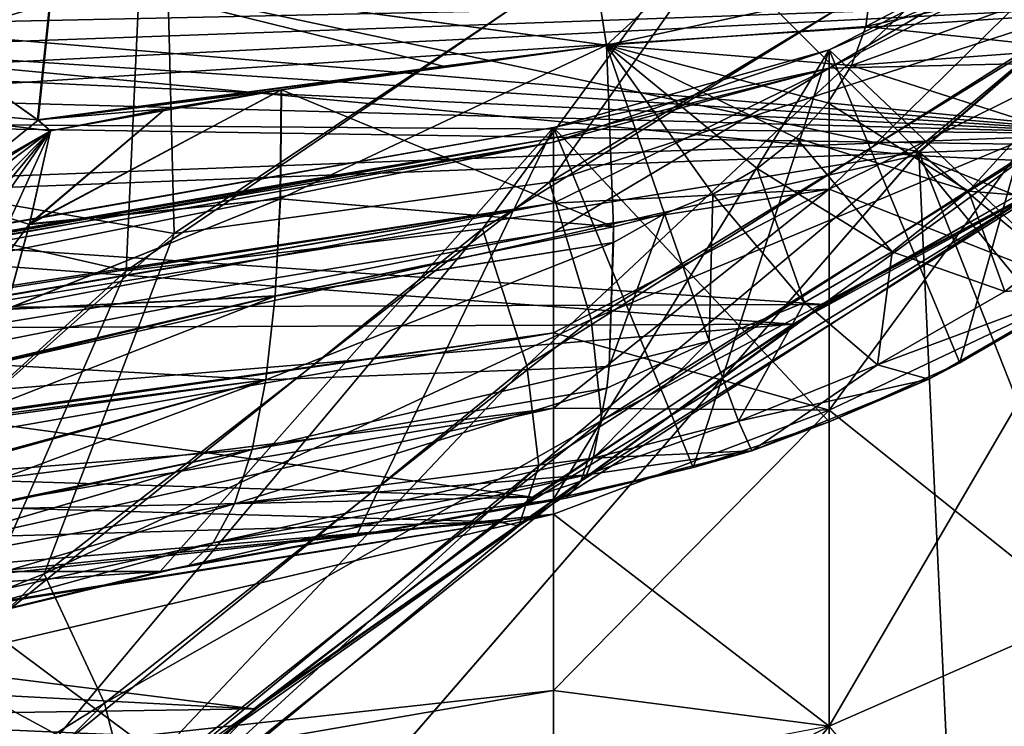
# Model space of a CAD drawing. Header units: metres. Extents: x -31 to 116, y -84 to 84.
# Tile 573 of 656: x -11.59 to -9.54, y 8.53 to 10. Entities that reach past the tile are written whole.
import ezdxf

# ---------------------------------------------------------------- set-up
doc = ezdxf.new("R2010")
doc.units = ezdxf.units.M
doc.layers.add('solid_80010000GA_11_1', color=7, linetype='CONTINUOUS')

msp = doc.modelspace()

# ---------------------------------------------------------------- linework, layer by layer
at = {"layer": 'solid_80010000GA_11_1'}
for points in [[(-12.094783, 11.319077, 83.612206), (-11.902722, 9.928496, 84), (-11.185884, 10.729664, 84)], [(-11.603946, 11.172612, -67.168304), (-13.172302, 9.889639, -67.471626), (-11.308137, 11.03597, -66.800842)], [(-11.603946, 11.172612, 67.168304), (-11.298508, 11.041841, 66.798058), (-13.168663, 9.891892, 67.47007)], [(-11.308137, 11.03597, -66.800842), (-13.172302, 9.889639, -67.471626), (-11.270591, 9.558199, -65.77787)], [(-13.168663, 9.891892, 67.47007), (-11.298508, 11.041841, 66.798058), (-11.370182, 9.480536, 65.804108)], [(-11.298508, 11.041841, 66.798058), (-10.013624, 10.404974, 65.440781), (-11.370182, 9.480536, 65.804108)], [(-11.308137, 11.03597, -66.800842), (-11.270591, 9.558199, -65.77787), (-9.935018, 10.450408, -65.419281)], [(-8.235565, 11.010739, -84), (-9.716948, 9.728467, -84), (-10.95722, 10.96309, -84)], [(-8.409207, 8.644584, -82.309998), (-9.716948, 9.728467, -84), (-8.235565, 11.010739, -84)], [(-11.902722, 9.928496, 84), (-9.724416, 9.721001, 84), (-8.240538, 11.007049, 84)], [(-11.185884, 10.729664, 84), (-11.902722, 9.928496, 84), (-8.240538, 11.007049, 84)], [(-8.240538, 11.007049, 84), (-9.724416, 9.721001, 84), (-7.294704, 9.603692, 82.309998)], [(-9.716948, 9.728467, -84), (-11.711582, 10.153236, -84), (-10.95722, 10.96309, -84)], [(-10.487123, 9.66566, -65.183983), (-9.935018, 10.450408, -65.419281), (-11.270591, 9.558199, -65.77787)], [(-10.487123, 9.66566, -65.183983), (-9.362135, 10.34361, -64.876434), (-9.935018, 10.450408, -65.419281)], [(-9.857652, 10.42151, 40.922245), (-10.368746, 9.951178, 40.637352), (-10.421741, 10.286336, 41.02504)], [(-9.857652, 10.42151, 40.922245), (-9.817543, 10.071246, 40.509079), (-10.368746, 9.951178, 40.637352)], [(-10.626905, 9.568012, 65.221489), (-11.370182, 9.480536, 65.804108), (-10.013624, 10.404974, 65.440781)], [(-9.460725, 10.291124, 64.903954), (-10.626905, 9.568012, 65.221489), (-10.013624, 10.404974, 65.440781)], [(-9.315426, 10.046071, -64.403816), (-9.362135, 10.34361, -64.876434), (-10.487123, 9.66566, -65.183983)], [(-10.534946, 9.28308, 64.731339), (-10.626905, 9.568012, 65.221489), (-9.460725, 10.291124, 64.903954)], [(-10.534946, 9.28308, 64.731339), (-9.460725, 10.291124, 64.903954), (-9.410542, 9.99425, 64.429955)], [(-10.421741, 10.286336, 41.02504), (-10.368746, 9.951178, 40.637352), (-11.52243, 10.108612, 41.233322)], [(-11.52138, 10.10791, -41.231956), (-10.368745, 9.951177, -40.637352), (-10.421741, 10.286346, -41.025055)], [(-10.368745, 9.951177, -40.637352), (-9.817521, 10.071247, -40.509068), (-10.421741, 10.286346, -41.025055)], [(-9.827699, 9.99017, -40.436176), (-9.307412, 10.262736, -40.304504), (-9.817521, 10.071247, -40.509068)], [(-9.327444, 10.103143, -40.161022), (-9.307412, 10.262736, -40.304504), (-9.827699, 9.99017, -40.436176)], [(-9.903983, 9.903132, -20.508062), (-9.371596, 10.214068, -21.983131), (-9.903906, 9.941364, -21.970234)], [(-9.903983, 9.903132, -20.508062), (-9.371816, 10.174883, -20.480843), (-9.371596, 10.214068, -21.983131)], [(-9.371847, 10.174862, 20.480844), (-9.903952, 9.941346, 21.970232), (-9.371631, 10.214046, 21.983131)], [(-9.372546, 9.438027, 38.377121), (-9.371631, 10.214046, 21.983131), (-9.903952, 9.941346, 21.970232)], [(-9.903906, 9.941364, -21.970234), (-9.371596, 10.214068, -21.983131), (-9.631641, 9.288635, -38.370052)], [(-9.371596, 10.214068, -21.983131), (-9.372601, 9.437992, -38.377117), (-9.631641, 9.288635, -38.370052)], [(-9.371847, 10.174862, 20.480844), (-9.904025, 9.903116, 20.508062), (-9.903952, 9.941346, 21.970232)], [(-9.371847, 9.915606, 19.000555), (-9.904025, 9.903116, 20.508062), (-9.371847, 10.174862, 20.480844)], [(-9.903988, 9.650799, -19.067307), (-9.371819, 9.915625, -19.000551), (-9.371816, 10.174883, -20.480843)], [(-9.903983, 9.903132, -20.508062), (-9.903988, 9.650799, -19.067307), (-9.371816, 10.174883, -20.480843)], [(-9.716948, 9.728467, -84), (-12.406255, 9.291586, -84), (-11.711582, 10.153236, -84)], [(-12.10909, 10.11258, -41.54705), (-11.78665, 9.960368, -41.182278), (-11.52138, 10.10791, -41.231956)], [(-11.52243, 10.108612, 41.233322), (-11.78723, 9.960571, 41.182785), (-12.109039, 10.113077, 41.547745)], [(-11.52243, 10.108612, 41.233322), (-11.555101, 9.795847, 40.913326), (-11.78723, 9.960571, 41.182785)], [(-11.78665, 9.960368, -41.182278), (-11.554024, 9.795059, -40.912163), (-11.52138, 10.10791, -41.231956)], [(-10.708927, 9.907118, 40.702404), (-11.555101, 9.795847, 40.913326), (-11.52243, 10.108612, 41.233322)], [(-11.554024, 9.795059, -40.912163), (-10.368745, 9.951177, -40.637352), (-11.52138, 10.10791, -41.231956)], [(-10.368746, 9.951178, 40.637352), (-10.708927, 9.907118, 40.702404), (-11.52243, 10.108612, 41.233322)], [(-9.327444, 10.103143, -40.161022), (-9.827699, 9.99017, -40.436176), (-9.857864, 9.909031, -40.369118)], [(-9.386823, 9.943426, -40.029026), (-9.327444, 10.103143, -40.161022), (-9.857864, 9.909031, -40.369118)], [(-9.827721, 9.990171, 40.436192), (-9.327461, 10.103139, 40.161037), (-9.38684, 9.943425, 40.029041)], [(-9.827721, 9.990171, 40.436192), (-9.817543, 10.071246, 40.509079), (-9.327461, 10.103139, 40.161037)], [(-8.666159, 10.064301, 62.594212), (-12.701139, 9.861291, 49.257816), (-12.804617, 9.794051, 49.400417)], [(-9.331422, 9.741958, 62.759872), (-8.666159, 10.064301, 62.594212), (-12.804617, 9.794051, 49.400417)], [(-8.666159, 10.064301, 62.594212), (-12.604795, 9.923793, 49.108459), (-12.701139, 9.861291, 49.257816)], [(-8.666159, 10.064301, 62.594212), (-12.515412, 9.981901, 48.952534), (-12.604795, 9.923793, 49.108459)], [(-8.666159, 10.064301, 62.594212), (-12.436028, 10.034787, 48.78841), (-12.515412, 9.981901, 48.952534)], [(-12.439742, 10.03218, -48.797588), (-8.636198, 10.077489, -62.586643), (-9.284029, 9.766848, -62.748207)], [(-9.827721, 9.990171, 40.436192), (-10.368746, 9.951178, 40.637352), (-9.817543, 10.071246, 40.509079)], [(-9.827699, 9.99017, -40.436176), (-9.817521, 10.071247, -40.509068), (-10.368745, 9.951177, -40.637352)], [(-9.315426, 10.046071, -64.403816), (-10.487123, 9.66566, -65.183983), (-10.400293, 9.378886, -64.695793)], [(-9.315426, 10.046071, -64.403816), (-10.400293, 9.378886, -64.695793), (-9.322887, 9.827283, -63.88813)], [(-12.519295, 9.979393, -48.959515), (-12.439742, 10.03218, -48.797588), (-9.284029, 9.766848, -62.748207)], [(-10.534946, 9.28308, 64.731339), (-9.410542, 9.99425, 64.429955), (-10.509369, 9.074189, 64.197159)], [(-9.410542, 9.99425, 64.429955), (-9.41546, 9.775991, 63.912804), (-10.509369, 9.074189, 64.197159)], [(-9.857885, 9.909033, 40.369133), (-10.368746, 9.951178, 40.637352), (-9.827721, 9.990171, 40.436192)], [(-9.857864, 9.909031, -40.369118), (-9.827699, 9.99017, -40.436176), (-10.368745, 9.951177, -40.637352)], [(-9.857885, 9.909033, 40.369133), (-9.827721, 9.990171, 40.436192), (-9.38684, 9.943425, 40.029041)], [(-12.607677, 9.921903, -49.11335), (-12.519295, 9.979393, -48.959515), (-9.284029, 9.766848, -62.748207)], [(-12.11093, 9.844205, 41.178059), (-11.78723, 9.960571, 41.182785), (-11.555101, 9.795847, 40.913326)], [(-11.751779, 9.634664, -40.833134), (-11.554024, 9.795059, -40.912163), (-11.78665, 9.960368, -41.182278)], [(-10.708923, 9.907119, -40.702404), (-10.368745, 9.951177, -40.637352), (-11.554024, 9.795059, -40.912163)], [(-11.048881, 9.63055, -40.544003), (-10.353892, 9.572424, -40.200283), (-10.368745, 9.951177, -40.637352)], [(-11.048881, 9.63055, -40.544003), (-10.368745, 9.951177, -40.637352), (-11.046879, 9.858304, -40.774067)], [(-11.046879, 9.858304, -40.774067), (-10.368745, 9.951177, -40.637352), (-10.708923, 9.907119, -40.702404)], [(-10.368746, 9.951178, 40.637352), (-11.046592, 9.858349, 40.774002), (-10.708927, 9.907118, 40.702404)], [(-10.353893, 9.572477, 40.200356), (-11.046592, 9.858349, 40.774002), (-10.368746, 9.951178, 40.637352)], [(-9.903906, 9.941364, -21.970234), (-10.187647, 9.070715, -38.359745), (-10.479055, 9.004287, -38.35659)], [(-10.479055, 9.779715, -21.962587), (-9.903906, 9.941364, -21.970234), (-10.479055, 9.004287, -38.35659)], [(-10.479039, 9.749214, -20.601278), (-9.903906, 9.941364, -21.970234), (-10.479055, 9.779715, -21.962587)], [(-9.903952, 9.941346, 21.970232), (-9.904025, 9.903116, 20.508062), (-10.479055, 9.779715, 21.962585)], [(-9.904209, 9.165816, 38.364246), (-9.903952, 9.941346, 21.970232), (-10.479055, 9.779715, 21.962585)], [(-10.479039, 9.749214, -20.601278), (-9.903983, 9.903132, -20.508062), (-9.903906, 9.941364, -21.970234)], [(-9.906947, 9.830767, 40.310337), (-10.368746, 9.951178, 40.637352), (-9.857885, 9.909033, 40.369133)], [(-9.973132, 9.758202, 40.261925), (-10.368746, 9.951178, 40.637352), (-9.906947, 9.830767, 40.310337)], [(-10.054046, 9.693962, 40.225651), (-10.368746, 9.951178, 40.637352), (-9.973132, 9.758202, 40.261925)], [(-10.146764, 9.640371, 40.20282), (-10.368746, 9.951178, 40.637352), (-10.054046, 9.693962, 40.225651)], [(-10.247932, 9.599366, 40.194263), (-10.368746, 9.951178, 40.637352), (-10.146764, 9.640371, 40.20282)], [(-10.353893, 9.572477, 40.200356), (-10.368746, 9.951178, 40.637352), (-10.247932, 9.599366, 40.194263)], [(-9.906928, 9.830763, -40.310322), (-9.857864, 9.909031, -40.369118), (-10.368745, 9.951177, -40.637352)], [(-9.973115, 9.758196, -40.261909), (-9.906928, 9.830763, -40.310322), (-10.368745, 9.951177, -40.637352)], [(-10.054031, 9.693955, -40.225632), (-9.973115, 9.758196, -40.261909), (-10.368745, 9.951177, -40.637352)], [(-10.146752, 9.640365, -40.202805), (-10.054031, 9.693955, -40.225632), (-10.368745, 9.951177, -40.637352)], [(-10.247925, 9.59936, -40.194252), (-10.146752, 9.640365, -40.202805), (-10.368745, 9.951177, -40.637352)], [(-10.353892, 9.572424, -40.200283), (-10.247925, 9.59936, -40.194252), (-10.368745, 9.951177, -40.637352)], [(-9.903906, 9.941364, -21.970234), (-9.904233, 9.165807, -38.364243), (-10.187647, 9.070715, -38.359745)], [(-9.903906, 9.941364, -21.970234), (-9.631641, 9.288635, -38.370052), (-9.904233, 9.165807, -38.364243)], [(-9.904209, 9.165816, 38.364246), (-9.631602, 9.288655, 38.370056), (-9.903952, 9.941346, 21.970232)], [(-9.631602, 9.288655, 38.370056), (-9.372546, 9.438027, 38.377121), (-9.903952, 9.941346, 21.970232)], [(-9.857885, 9.909033, 40.369133), (-9.38684, 9.943425, 40.029041), (-9.483415, 9.789363, 39.913303)], [(-9.483399, 9.789362, -39.913288), (-9.386823, 9.943426, -40.029026), (-9.857864, 9.909031, -40.369118)], [(-12.70301, 9.86012, -49.260208), (-12.607677, 9.921903, -49.11335), (-9.284029, 9.766848, -62.748207)], [(-11.902722, 9.928496, 84), (-12.5623, 9.079521, 84), (-9.724416, 9.721001, 84)], [(-10.708927, 9.907118, 40.702404), (-11.046592, 9.858349, 40.774002), (-11.555101, 9.795847, 40.913326)], [(-11.046879, 9.858304, -40.774067), (-10.708923, 9.907119, -40.702404), (-11.554024, 9.795059, -40.912163)], [(-9.904025, 9.903116, 20.508062), (-10.479026, 9.756999, 20.690125), (-10.479055, 9.779715, 21.962585)], [(-10.479039, 9.749214, -20.601278), (-10.479003, 9.561477, -19.394485), (-9.903983, 9.903132, -20.508062)], [(-9.904025, 9.903116, 20.508062), (-10.479, 9.621638, 19.689167), (-10.479026, 9.756999, 20.690125)], [(-10.479003, 9.561477, -19.394485), (-9.903988, 9.650799, -19.067307), (-9.903983, 9.903132, -20.508062)], [(-9.904025, 9.903116, 20.508062), (-9.904025, 9.650784, 19.067308), (-10.479, 9.621638, 19.689167)], [(-9.906947, 9.830767, 40.310337), (-9.857885, 9.909033, 40.369133), (-9.483415, 9.789363, 39.913303)], [(-9.483399, 9.789362, -39.913288), (-9.857864, 9.909031, -40.369118), (-9.906928, 9.830763, -40.310322)], [(-9.371847, 9.915606, 19.000555), (-9.904025, 9.650784, 19.067308), (-9.904025, 9.903116, 20.508062)], [(-9.371847, 9.442189, 17.574249), (-9.904025, 9.650784, 19.067308), (-9.371847, 9.915606, 19.000555)], [(-9.903992, 9.190023, -17.679092), (-9.371821, 9.442204, -17.574244), (-9.371819, 9.915625, -19.000551)], [(-9.903988, 9.650799, -19.067307), (-9.903992, 9.190023, -17.679092), (-9.371819, 9.915625, -19.000551)], [(-13.172302, 9.889639, -67.471626), (-12.4869, 8.476571, -66.092216), (-11.270591, 9.558199, -65.77787)], [(-13.168663, 9.891892, 67.47007), (-11.370182, 9.480536, 65.804108), (-12.593551, 8.366105, 66.119171)], [(-12.70301, 9.86012, -49.260208), (-9.284029, 9.766848, -62.748207), (-12.804597, 9.794064, -49.400394)], [(-11.57199, 9.577174, -40.709724), (-11.046879, 9.858304, -40.774067), (-11.288083, 9.81846, -40.827702)], [(-11.57199, 9.577174, -40.709724), (-11.048881, 9.63055, -40.544003), (-11.046879, 9.858304, -40.774067)], [(-11.571723, 9.578407, 40.710896), (-11.288098, 9.818459, 40.827709), (-11.046592, 9.858349, 40.774002)], [(-11.571723, 9.578407, 40.710896), (-11.046592, 9.858349, 40.774002), (-11.048867, 9.630975, 40.544495)], [(-11.046592, 9.858349, 40.774002), (-11.288098, 9.818459, 40.827709), (-11.555101, 9.795847, 40.913326)], [(-11.528025, 9.772482, -40.881172), (-11.046879, 9.858304, -40.774067), (-11.554024, 9.795059, -40.912163)], [(-11.528025, 9.772482, -40.881172), (-11.288083, 9.81846, -40.827702), (-11.046879, 9.858304, -40.774067)], [(-11.048867, 9.630975, 40.544495), (-11.046592, 9.858349, 40.774002), (-10.353893, 9.572477, 40.200356)], [(-12.11093, 9.844205, 41.178059), (-11.555101, 9.795847, 40.913326), (-11.528016, 9.772486, 40.881172)], [(-12.11093, 9.844205, 41.178059), (-11.528016, 9.772486, 40.881172), (-11.751678, 9.634762, 40.833199)], [(-11.57199, 9.577174, -40.709724), (-11.288083, 9.81846, -40.827702), (-11.528025, 9.772482, -40.881172)], [(-11.571723, 9.578407, 40.710896), (-11.528016, 9.772486, 40.881172), (-11.288098, 9.818459, 40.827709)], [(-11.288098, 9.818459, 40.827709), (-11.528016, 9.772486, 40.881172), (-11.555101, 9.795847, 40.913326)], [(-10.400293, 9.378886, -64.695793), (-10.378428, 9.168573, -64.163681), (-9.322887, 9.827283, -63.88813)], [(-9.322887, 9.827283, -63.88813), (-10.378428, 9.168573, -64.163681), (-9.384267, 9.694754, -63.347069)], [(-9.973132, 9.758202, 40.261925), (-9.906947, 9.830767, 40.310337), (-9.613693, 9.646524, 39.818008)], [(-9.613683, 9.646521, -39.817989), (-9.906928, 9.830763, -40.310322), (-9.973115, 9.758196, -40.261909)], [(-9.906947, 9.830767, 40.310337), (-9.483415, 9.789363, 39.913303), (-9.613693, 9.646524, 39.818008)], [(-9.613683, 9.646521, -39.817989), (-9.483399, 9.789362, -39.913288), (-9.906928, 9.830763, -40.310322)], [(-10.479055, 9.779715, 21.962585), (-15.738481, 8.853372, 21.91877), (-11.299213, 8.853372, 38.486343)], [(-10.479026, 9.756999, 20.690125), (-15.738481, 8.853372, 21.91877), (-10.479055, 9.779715, 21.962585)], [(-15.738481, 8.853372, -21.918772), (-10.479055, 9.779715, -21.962587), (-11.299212, 8.853372, -38.486347)], [(-15.738451, 8.858225, -21.203554), (-10.479055, 9.779715, -21.962587), (-15.738481, 8.853372, -21.918772)], [(-15.738451, 8.858225, -21.203554), (-10.479039, 9.749214, -20.601278), (-10.479055, 9.779715, -21.962587)], [(-9.331422, 9.741958, 62.759872), (-12.804617, 9.794051, 49.400417), (-13.100916, 9.598373, 49.736683)], [(-9.284029, 9.766848, -62.748207), (-13.063801, 9.623225, -49.699329), (-12.804597, 9.794064, -49.400394)], [(-11.751779, 9.634664, -40.833134), (-11.528025, 9.772482, -40.881172), (-11.554024, 9.795059, -40.912163)], [(-10.890228, 8.928956, 38.414707), (-10.479055, 9.779715, 21.962585), (-11.299213, 8.853372, 38.486343)], [(-11.299212, 8.853372, -38.486347), (-10.479055, 9.779715, -21.962587), (-10.890225, 8.928956, -38.414711)], [(-10.890228, 8.928956, 38.414707), (-10.479055, 9.004287, 38.356586), (-10.479055, 9.779715, 21.962585)], [(-10.890225, 8.928956, -38.414711), (-10.479055, 9.779715, -21.962587), (-10.479055, 9.004287, -38.35659)], [(-9.41546, 9.775991, 63.912804), (-9.475312, 9.643867, 63.370312), (-10.5511, 8.94886, 63.63818)], [(-10.509369, 9.074189, 64.197159), (-9.41546, 9.775991, 63.912804), (-10.5511, 8.94886, 63.63818)], [(-10.187637, 9.070718, 38.359745), (-10.479055, 9.779715, 21.962585), (-10.479055, 9.004287, 38.356586)], [(-10.187637, 9.070718, 38.359745), (-9.904209, 9.165816, 38.364246), (-10.479055, 9.779715, 21.962585)], [(-9.613693, 9.646524, 39.818008), (-9.483415, 9.789363, 39.913303), (-9.306431, 9.621745, 39.324341)], [(-9.306424, 9.621744, -39.324326), (-9.483399, 9.789362, -39.913288), (-9.613683, 9.646521, -39.817989)], [(-15.738485, 8.822005, 20.646685), (-10.479026, 9.756999, 20.690125), (-10.479, 9.621638, 19.689167)], [(-15.738485, 8.822005, 20.646685), (-15.738474, 8.846453, 20.955719), (-10.479026, 9.756999, 20.690125)], [(-15.738445, 8.862945, 21.434837), (-15.738481, 8.853372, 21.91877), (-10.479026, 9.756999, 20.690125)], [(-15.738474, 8.846453, 20.955719), (-15.738454, 8.860579, 21.285154), (-10.479026, 9.756999, 20.690125)], [(-15.738454, 8.860579, 21.285154), (-15.738445, 8.862945, 21.434837), (-10.479026, 9.756999, 20.690125)], [(-9.284029, 9.766848, -62.748207), (-9.914375, 9.410145, -62.900864), (-13.063801, 9.623225, -49.699329)], [(-11.751678, 9.634762, 40.833199), (-11.528016, 9.772486, 40.881172), (-11.978364, 9.517209, 40.773548)], [(-11.90538, 9.488072, 40.729786), (-11.978364, 9.517209, 40.773548), (-11.528016, 9.772486, 40.881172)], [(-11.832753, 9.461694, 40.683041), (-11.90538, 9.488072, 40.729786), (-11.528016, 9.772486, 40.881172)], [(-11.796661, 9.449578, 40.658596), (-11.832753, 9.461694, 40.683041), (-11.528016, 9.772486, 40.881172)], [(-11.760922, 9.438244, 40.633583), (-11.796661, 9.449578, 40.658596), (-11.528016, 9.772486, 40.881172)], [(-11.690032, 9.417771, 40.581509), (-11.760922, 9.438244, 40.633583), (-11.528016, 9.772486, 40.881172)], [(-11.57199, 9.577174, -40.709724), (-11.528025, 9.772482, -40.881172), (-11.751779, 9.634664, -40.833134)], [(-11.690032, 9.417771, 40.581509), (-11.528016, 9.772486, 40.881172), (-11.571723, 9.578407, 40.710896)], [(-10.054046, 9.693962, 40.225651), (-9.973132, 9.758202, 40.261925), (-9.772966, 9.520073, 39.746601)], [(-9.77296, 9.520068, -39.746582), (-9.973115, 9.758196, -40.261909), (-10.054031, 9.693955, -40.225632)], [(-9.973132, 9.758202, 40.261925), (-9.613693, 9.646524, 39.818008), (-9.772966, 9.520073, 39.746601)], [(-9.77296, 9.520068, -39.746582), (-9.613683, 9.646521, -39.817989), (-9.973115, 9.758196, -40.261909)], [(-9.384267, 9.694754, -63.347069), (-9.914375, 9.410145, -62.900864), (-9.284029, 9.766848, -62.748207)], [(-15.738453, 8.69486, -19.780859), (-10.479003, 9.561477, -19.394485), (-10.479039, 9.749214, -20.601278)], [(-15.738452, 8.805356, -20.489185), (-15.738453, 8.69486, -19.780859), (-10.479039, 9.749214, -20.601278)], [(-15.738451, 8.858225, -21.203554), (-15.738452, 8.805356, -20.489185), (-10.479039, 9.749214, -20.601278)], [(-9.980249, 9.369534, 62.916565), (-9.331422, 9.741958, 62.759872), (-13.100916, 9.598373, 49.736683)], [(-9.475312, 9.643867, 63.370312), (-9.331422, 9.741958, 62.759872), (-9.980249, 9.369534, 62.916565)], [(-12.5623, 9.079521, 84), (-11.007913, 8.239406, 84), (-9.724416, 9.721001, 84)], [(-9.716948, 9.728467, -84), (-11.003437, 8.245357, -84), (-12.406255, 9.291586, -84)], [(-9.724416, 9.721001, 84), (-11.007913, 8.239406, 84), (-8.644584, 8.409207, 82.309998)], [(-9.603692, 7.294704, -82.309998), (-11.003437, 8.245357, -84), (-9.716948, 9.728467, -84)], [(-9.724416, 9.721001, 84), (-8.644584, 8.409207, 82.309998), (-7.991991, 9.031704, 82.309998)], [(-9.724416, 9.721001, 84), (-7.991991, 9.031704, 82.309998), (-7.294704, 9.603692, 82.309998)], [(-9.031704, 7.991991, -82.309998), (-9.716948, 9.728467, -84), (-8.409207, 8.644584, -82.309998)], [(-9.603692, 7.294704, -82.309998), (-9.716948, 9.728467, -84), (-9.031704, 7.991991, -82.309998)], [(-9.384267, 9.694754, -63.347069), (-10.422317, 9.042256, -63.606697), (-9.914375, 9.410145, -62.900864)], [(-10.378428, 9.168573, -64.163681), (-10.422317, 9.042256, -63.606697), (-9.384267, 9.694754, -63.347069)], [(-10.146764, 9.640371, 40.20282), (-10.054046, 9.693962, 40.225651), (-9.955475, 9.414582, 39.701664)], [(-9.955472, 9.414577, -39.701649), (-10.054031, 9.693955, -40.225632), (-10.146752, 9.640365, -40.202805)], [(-10.054046, 9.693962, 40.225651), (-9.772966, 9.520073, 39.746601), (-9.955475, 9.414582, 39.701664)], [(-9.955472, 9.414577, -39.701649), (-9.77296, 9.520068, -39.746582), (-10.054031, 9.693955, -40.225632)], [(-11.541206, 8.848723, -65.461983), (-10.487123, 9.66566, -65.183983), (-11.270591, 9.558199, -65.77787)], [(-10.400293, 9.378886, -64.695793), (-10.487123, 9.66566, -65.183983), (-11.541206, 8.848723, -65.461983)], [(-11.620383, 9.400336, -40.527023), (-11.57199, 9.577174, -40.709724), (-11.751779, 9.634664, -40.833134)], [(-9.475312, 9.643867, 63.370312), (-9.980249, 9.369534, 62.916565), (-10.595708, 8.956931, 63.061234)], [(-10.5511, 8.94886, 63.63818), (-9.475312, 9.643867, 63.370312), (-10.595708, 8.956931, 63.061234)], [(-10.479043, 9.194311, -18.135544), (-9.903992, 9.190023, -17.679092), (-9.903988, 9.650799, -19.067307)], [(-10.479003, 9.561477, -19.394485), (-10.479043, 9.194311, -18.135544), (-9.903988, 9.650799, -19.067307)], [(-9.904025, 9.650784, 19.067308), (-10.478966, 9.351289, 18.600246), (-10.479, 9.621638, 19.689167)], [(-9.904025, 9.650784, 19.067308), (-9.904025, 9.190011, 17.679098), (-10.478966, 9.351289, 18.600246)], [(-10.247932, 9.599366, 40.194263), (-10.146764, 9.640371, 40.20282), (-10.154618, 9.333866, 39.684818)], [(-10.15462, 9.33386, -39.684811), (-10.146752, 9.640365, -40.202805), (-10.247925, 9.59936, -40.194252)], [(-10.15462, 9.33386, -39.684811), (-9.955472, 9.414577, -39.701649), (-10.146752, 9.640365, -40.202805)], [(-10.146764, 9.640371, 40.20282), (-9.955475, 9.414582, 39.701664), (-10.154618, 9.333866, 39.684818)], [(-9.371847, 9.442189, 17.574249), (-9.904025, 9.190011, 17.679098), (-9.904025, 9.650784, 19.067308)], [(-9.772966, 9.520073, 39.746601), (-9.613693, 9.646524, 39.818008), (-9.538069, 9.437841, 39.22049)], [(-9.538067, 9.437839, -39.220474), (-9.613683, 9.646521, -39.817989), (-9.77296, 9.520068, -39.746582)], [(-9.613693, 9.646524, 39.818008), (-9.306431, 9.621745, 39.324341), (-9.538069, 9.437841, 39.22049)], [(-9.538067, 9.437839, -39.220474), (-9.306424, 9.621744, -39.324326), (-9.613683, 9.646521, -39.817989)], [(-15.738504, 8.803816, 20.475937), (-15.738485, 8.822005, 20.646685), (-10.479, 9.621638, 19.689167)], [(-15.738498, 8.736799, 20.008608), (-15.738504, 8.803816, 20.475937), (-10.479, 9.621638, 19.689167)], [(-15.738491, 8.7312, 19.976166), (-15.738498, 8.736799, 20.008608), (-10.479, 9.621638, 19.689167)], [(-15.738445, 8.615783, 19.42049), (-15.738491, 8.7312, 19.976166), (-10.479, 9.621638, 19.689167)], [(-15.738445, 8.615783, 19.42049), (-10.479, 9.621638, 19.689167), (-10.478966, 9.351289, 18.600246)], [(-9.914375, 9.410145, -62.900864), (-13.391735, 9.399591, -49.991558), (-13.063801, 9.623225, -49.699329)], [(-11.620383, 9.400336, -40.527023), (-11.059709, 9.428105, -40.291603), (-11.048881, 9.63055, -40.544003)], [(-11.620383, 9.400336, -40.527023), (-11.048881, 9.63055, -40.544003), (-11.57199, 9.577174, -40.709724)], [(-11.62038, 9.400356, 40.527046), (-11.048867, 9.630975, 40.544495), (-11.059669, 9.428551, 40.292229)], [(-11.62038, 9.400356, 40.527046), (-11.571723, 9.578407, 40.710896), (-11.048867, 9.630975, 40.544495)], [(-11.048881, 9.63055, -40.544003), (-11.059709, 9.428105, -40.291603), (-10.353892, 9.572424, -40.200283)], [(-11.059669, 9.428551, 40.292229), (-11.048867, 9.630975, 40.544495), (-10.353893, 9.572477, 40.200356)], [(-9.980249, 9.369534, 62.916565), (-13.100916, 9.598373, 49.736683), (-13.455299, 9.354896, 50.040749)], [(-10.3632, 9.280839, -39.696674), (-10.247925, 9.59936, -40.194252), (-10.353892, 9.572424, -40.200283)], [(-10.3632, 9.280839, -39.696674), (-10.15462, 9.33386, -39.684811), (-10.247925, 9.59936, -40.194252)], [(-10.247932, 9.599366, 40.194263), (-10.154618, 9.333866, 39.684818), (-10.363194, 9.280859, 39.696712)], [(-10.353728, 9.539864, 40.15374), (-10.247932, 9.599366, 40.194263), (-10.363194, 9.280859, 39.696712)], [(-10.353728, 9.539864, 40.15374), (-10.353893, 9.572477, 40.200356), (-10.247932, 9.599366, 40.194263)], [(-11.690032, 9.417771, 40.581509), (-11.571723, 9.578407, 40.710896), (-11.62038, 9.400356, 40.527046)], [(-11.059709, 9.428105, -40.291603), (-10.353727, 9.539441, -40.153126), (-10.353892, 9.572424, -40.200283)], [(-11.059669, 9.428551, 40.292229), (-10.353893, 9.572477, 40.200356), (-10.353728, 9.539864, 40.15374)], [(-10.3632, 9.280839, -39.696674), (-10.353892, 9.572424, -40.200283), (-10.353727, 9.539441, -40.153126)], [(-15.738453, 8.527637, -19.084332), (-10.479043, 9.194311, -18.135544), (-10.479003, 9.561477, -19.394485)], [(-15.738453, 8.69486, -19.780859), (-15.738453, 8.527637, -19.084332), (-10.479003, 9.561477, -19.394485)], [(-11.541206, 8.848723, -65.461983), (-11.270591, 9.558199, -65.77787), (-12.4869, 8.476571, -66.092216)], [(-10.626905, 9.568012, 65.221489), (-11.713387, 8.695046, 65.50663), (-11.370182, 9.480536, 65.804108)], [(-11.58104, 8.428789, 65.001366), (-11.713387, 8.695046, 65.50663), (-10.626905, 9.568012, 65.221489)], [(-11.58104, 8.428789, 65.001366), (-10.626905, 9.568012, 65.221489), (-10.534946, 9.28308, 64.731339)], [(-11.079401, 9.253365, -40.019779), (-10.3632, 9.280839, -39.696674), (-10.353727, 9.539441, -40.153126)], [(-11.059709, 9.428105, -40.291603), (-11.079401, 9.253365, -40.019779), (-10.353727, 9.539441, -40.153126)], [(-11.07936, 9.253608, 40.020214), (-10.353728, 9.539864, 40.15374), (-10.363194, 9.280859, 39.696712)], [(-11.07936, 9.253608, 40.020214), (-11.059669, 9.428551, 40.292229), (-10.353728, 9.539864, 40.15374)], [(-9.955475, 9.414582, 39.701664), (-9.772966, 9.520073, 39.746601), (-9.803498, 9.284422, 39.155136)], [(-9.803502, 9.284417, -39.155125), (-9.77296, 9.520068, -39.746582), (-9.955472, 9.414577, -39.701649)], [(-9.803502, 9.284417, -39.155125), (-9.538067, 9.437839, -39.220474), (-9.77296, 9.520068, -39.746582)], [(-9.772966, 9.520073, 39.746601), (-9.538069, 9.437841, 39.22049), (-9.803498, 9.284422, 39.155136)], [(-11.713387, 8.695046, 65.50663), (-12.593551, 8.366105, 66.119171), (-11.370182, 9.480536, 65.804108)], [(-9.803502, 9.284417, -39.155125), (-9.696564, 9.254784, -38.583797), (-9.358197, 9.45036, -38.667107)], [(-9.803502, 9.284417, -39.155125), (-9.358197, 9.45036, -38.667107), (-9.538067, 9.437839, -39.220474)], [(-9.803498, 9.284422, 39.155136), (-9.358202, 9.450358, 38.667118), (-9.696565, 9.254784, 38.583805)], [(-9.803498, 9.284422, 39.155136), (-9.538069, 9.437841, 39.22049), (-9.358202, 9.450358, 38.667118)], [(-9.696565, 9.254784, 38.583805), (-9.358202, 9.450358, 38.667118), (-9.631602, 9.288655, 38.370056)], [(-9.372601, 9.437992, -38.377117), (-9.358197, 9.45036, -38.667107), (-9.696564, 9.254784, -38.583797)], [(-9.358202, 9.450358, 38.667118), (-9.372546, 9.438027, 38.377121), (-9.631602, 9.288655, 38.370056)], [(-11.738106, 9.163152, -40.248096), (-11.079401, 9.253365, -40.019779), (-11.059709, 9.428105, -40.291603)], [(-11.666889, 9.282814, -40.392216), (-11.738106, 9.163152, -40.248096), (-11.059709, 9.428105, -40.291603)], [(-11.666889, 9.282814, -40.392216), (-11.059709, 9.428105, -40.291603), (-11.620383, 9.400336, -40.527023)], [(-11.665352, 9.286241, 40.396248), (-11.059669, 9.428551, 40.292229), (-11.07936, 9.253608, 40.020214)], [(-11.665352, 9.286241, 40.396248), (-11.62038, 9.400356, 40.527046), (-11.059669, 9.428551, 40.292229)], [(-9.371847, 8.764837, 16.232735), (-9.904025, 9.190011, 17.679098), (-9.371847, 9.442189, 17.574249)], [(-9.903996, 8.530759, -16.373405), (-9.371825, 8.76485, -16.232727), (-9.371821, 9.442204, -17.574244)], [(-9.903992, 9.190023, -17.679092), (-9.903996, 8.530759, -16.373405), (-9.371821, 9.442204, -17.574244)], [(-9.631641, 9.288635, -38.370052), (-9.372601, 9.437992, -38.377117), (-9.696564, 9.254784, -38.583797)], [(-9.914375, 9.410145, -62.900864), (-10.523084, 9.008866, -63.044403), (-13.391735, 9.399591, -49.991558)], [(-10.422317, 9.042256, -63.606697), (-10.523084, 9.008866, -63.044403), (-9.914375, 9.410145, -62.900864)], [(-10.09313, 9.167028, -39.13063), (-9.955472, 9.414577, -39.701649), (-10.15462, 9.33386, -39.684811)], [(-10.154618, 9.333866, 39.684818), (-9.955475, 9.414582, 39.701664), (-10.093122, 9.167033, 39.130638)], [(-10.09313, 9.167028, -39.13063), (-9.803502, 9.284417, -39.155125), (-9.955472, 9.414577, -39.701649)], [(-9.955475, 9.414582, 39.701664), (-9.803498, 9.284422, 39.155136), (-10.093122, 9.167033, 39.130638)], [(-10.523084, 9.008866, -63.044403), (-13.793591, 9.108845, -50.269772), (-13.391735, 9.399591, -49.991558)], [(-9.980249, 9.369534, 62.916565), (-13.455299, 9.354896, 50.040749), (-13.873013, 9.049021, 50.316177)], [(-10.595708, 8.956931, 63.061234), (-9.980249, 9.369534, 62.916565), (-13.873013, 9.049021, 50.316177)], [(-10.400293, 9.378886, -64.695793), (-11.541206, 8.848723, -65.461983), (-11.415399, 8.578923, -64.959137)], [(-10.400293, 9.378886, -64.695793), (-11.415399, 8.578923, -64.959137), (-10.378428, 9.168573, -64.163681)], [(-15.738451, 8.435023, 18.778519), (-10.478966, 9.351289, 18.600246), (-10.47901, 8.973246, 17.583891)], [(-15.738451, 8.435023, 18.778519), (-15.738444, 8.601871, 19.363674), (-10.478966, 9.351289, 18.600246)], [(-15.738444, 8.601871, 19.363674), (-15.738445, 8.615783, 19.42049), (-10.478966, 9.351289, 18.600246)], [(-9.904025, 9.190011, 17.679098), (-10.47901, 8.973246, 17.583891), (-10.478966, 9.351289, 18.600246)], [(-10.396479, 9.089916, -39.147888), (-10.15462, 9.33386, -39.684811), (-10.367743, 9.23622, -39.59449)], [(-10.396479, 9.089916, -39.147888), (-10.09313, 9.167028, -39.13063), (-10.15462, 9.33386, -39.684811)], [(-10.154618, 9.333866, 39.684818), (-10.093122, 9.167033, 39.130638), (-10.396473, 9.089899, 39.147808)], [(-10.367736, 9.23623, 39.594509), (-10.154618, 9.333866, 39.684818), (-10.396473, 9.089899, 39.147808)], [(-10.367743, 9.23622, -39.59449), (-10.15462, 9.33386, -39.684811), (-10.3632, 9.280839, -39.696674)], [(-10.367736, 9.23623, 39.594509), (-10.363194, 9.280859, 39.696712), (-10.154618, 9.333866, 39.684818)], [(-11.003437, 8.245357, -84), (-13.037495, 8.382942, -84), (-12.406255, 9.291586, -84)], [(-11.734649, 9.168182, 40.254284), (-11.665352, 9.286241, 40.396248), (-11.07936, 9.253608, 40.020214)], [(-11.58104, 8.428789, 65.001366), (-10.534946, 9.28308, 64.731339), (-11.526289, 8.234215, 64.451317)], [(-10.534946, 9.28308, 64.731339), (-10.509369, 9.074189, 64.197159), (-11.526289, 8.234215, 64.451317)], [(-10.09313, 9.167028, -39.13063), (-10.065772, 9.10514, -38.552578), (-9.803502, 9.284417, -39.155125)], [(-10.093122, 9.167033, 39.130638), (-9.803498, 9.284422, 39.155136), (-9.696565, 9.254784, 38.583805)], [(-9.803502, 9.284417, -39.155125), (-10.065772, 9.10514, -38.552578), (-9.696564, 9.254784, -38.583797)], [(-9.904233, 9.165807, -38.364243), (-9.631641, 9.288635, -38.370052), (-9.696564, 9.254784, -38.583797)], [(-9.696565, 9.254784, 38.583805), (-9.631602, 9.288655, 38.370056), (-9.904209, 9.165816, 38.364246)], [(-11.10771, 9.108302, -39.73175), (-10.367743, 9.23622, -39.59449), (-10.3632, 9.280839, -39.696674)], [(-11.079401, 9.253365, -40.019779), (-11.10771, 9.108302, -39.73175), (-10.3632, 9.280839, -39.696674)], [(-11.107705, 9.1083, 39.73175), (-10.363194, 9.280859, 39.696712), (-10.367736, 9.23623, 39.594509)], [(-11.107705, 9.1083, 39.73175), (-11.07936, 9.253608, 40.020214), (-10.363194, 9.280859, 39.696712)], [(-11.951152, 8.927005, -39.938148), (-11.10771, 9.108302, -39.73175), (-11.079401, 9.253365, -40.019779)], [(-11.833261, 9.043908, -40.096268), (-11.951152, 8.927005, -39.938148), (-11.079401, 9.253365, -40.019779)], [(-11.738106, 9.163152, -40.248096), (-11.833261, 9.043908, -40.096268), (-11.079401, 9.253365, -40.019779)], [(-11.827955, 9.049679, 40.103886), (-11.07936, 9.253608, 40.020214), (-11.107705, 9.1083, 39.73175)], [(-11.827955, 9.049679, 40.103886), (-11.734649, 9.168182, 40.254284), (-11.07936, 9.253608, 40.020214)], [(-10.093122, 9.167033, 39.130638), (-9.696565, 9.254784, 38.583805), (-10.06577, 9.105141, 38.552582)], [(-9.904233, 9.165807, -38.364243), (-9.696564, 9.254784, -38.583797), (-10.065772, 9.10514, -38.552578)], [(-10.06577, 9.105141, 38.552582), (-9.696565, 9.254784, 38.583805), (-9.904209, 9.165816, 38.364246)], [(-11.144377, 8.99451, 39.430359), (-10.367736, 9.23623, 39.594509), (-10.396473, 9.089899, 39.147808)], [(-11.144377, 8.99451, 39.430359), (-11.107705, 9.1083, 39.73175), (-10.367736, 9.23623, 39.594509)], [(-11.144321, 8.994659, -39.430832), (-10.396479, 9.089916, -39.147888), (-10.367743, 9.23622, -39.59449)], [(-11.10771, 9.108302, -39.73175), (-11.144321, 8.994659, -39.430832), (-10.367743, 9.23622, -39.59449)], [(-15.738453, 8.027072, -17.742048), (-10.479033, 8.60521, -16.830381), (-10.479043, 9.194311, -18.135544)], [(-15.738453, 8.304542, -18.40312), (-15.738453, 8.027072, -17.742048), (-10.479043, 9.194311, -18.135544)], [(-15.738453, 8.527637, -19.084332), (-15.738453, 8.304542, -18.40312), (-10.479043, 9.194311, -18.135544)], [(-10.479043, 9.194311, -18.135544), (-10.479033, 8.60521, -16.830381), (-9.903992, 9.190023, -17.679092)], [(-10.479033, 8.60521, -16.830381), (-9.903996, 8.530759, -16.373405), (-9.903992, 9.190023, -17.679092)], [(-9.904025, 9.190011, 17.679098), (-9.904025, 8.530749, 16.373411), (-10.47901, 8.973246, 17.583891)], [(-9.371847, 8.764837, 16.232735), (-9.904025, 8.530749, 16.373411), (-9.904025, 9.190011, 17.679098)], [(-11.415399, 8.578923, -64.959137), (-11.365334, 8.381664, -64.411629), (-10.378428, 9.168573, -64.163681)], [(-10.378428, 9.168573, -64.163681), (-11.365334, 8.381664, -64.411629), (-10.422317, 9.042256, -63.606697)], [(-10.410203, 9.054999, 38.98584), (-10.093122, 9.167033, 39.130638), (-10.06577, 9.105141, 38.552582)], [(-10.410203, 9.054999, 38.98584), (-10.396473, 9.089899, 39.147808), (-10.093122, 9.167033, 39.130638)], [(-10.396479, 9.089916, -39.147888), (-10.065772, 9.10514, -38.552578), (-10.09313, 9.167028, -39.13063)], [(-10.187647, 9.070715, -38.359745), (-9.904233, 9.165807, -38.364243), (-10.065772, 9.10514, -38.552578)], [(-10.06577, 9.105141, 38.552582), (-9.904209, 9.165816, 38.364246), (-10.187637, 9.070718, 38.359745)], [(-10.523084, 9.008866, -63.044403), (-14.023139, 8.933172, -50.399899), (-13.793591, 9.108845, -50.269772)], [(-12.077899, 8.822982, -39.78833), (-11.144321, 8.994659, -39.430832), (-11.10771, 9.108302, -39.73175)], [(-11.951152, 8.927005, -39.938148), (-12.077899, 8.822982, -39.78833), (-11.10771, 9.108302, -39.73175)], [(-12.077651, 8.823207, 39.7887), (-11.107705, 9.1083, 39.73175), (-11.144377, 8.99451, 39.430359)], [(-12.077651, 8.823207, 39.7887), (-11.944401, 8.932988, 39.946568), (-11.107705, 9.1083, 39.73175)], [(-11.944401, 8.932988, 39.946568), (-11.827955, 9.049679, 40.103886), (-11.107705, 9.1083, 39.73175)], [(-10.452485, 9.00683, 38.574345), (-10.06577, 9.105141, 38.552582), (-10.187637, 9.070718, 38.359745)], [(-10.410203, 9.054999, 38.98584), (-10.06577, 9.105141, 38.552582), (-10.452485, 9.00683, 38.574345)], [(-10.187647, 9.070715, -38.359745), (-10.065772, 9.10514, -38.552578), (-10.452471, 9.006839, -38.57457)], [(-10.410155, 9.055128, -38.986546), (-10.452471, 9.006839, -38.57457), (-10.065772, 9.10514, -38.552578)], [(-10.410155, 9.055128, -38.986546), (-10.065772, 9.10514, -38.552578), (-10.396479, 9.089916, -39.147888)], [(-12.5623, 9.079521, 84), (-13.162006, 8.186043, 84), (-11.007913, 8.239406, 84)], [(-11.188794, 8.913701, -39.120548), (-10.410155, 9.055128, -38.986546), (-10.396479, 9.089916, -39.147888)], [(-11.144321, 8.994659, -39.430832), (-11.188794, 8.913701, -39.120548), (-10.396479, 9.089916, -39.147888)], [(-11.144377, 8.99451, 39.430359), (-10.396473, 9.089899, 39.147808), (-10.410203, 9.054999, 38.98584)], [(-10.509369, 9.074189, 64.197159), (-10.5511, 8.94886, 63.63818), (-11.551193, 8.118619, 63.877094)], [(-11.526289, 8.234215, 64.451317), (-10.509369, 9.074189, 64.197159), (-11.551193, 8.118619, 63.877094)], [(-10.452485, 9.00683, 38.574345), (-10.187637, 9.070718, 38.359745), (-10.479055, 9.004287, 38.356586)], [(-10.187647, 9.070715, -38.359745), (-10.452471, 9.006839, -38.57457), (-10.479055, 9.004287, -38.35659)], [(-10.595708, 8.956931, 63.061234), (-13.873013, 9.049021, 50.316177), (-14.121753, 8.855375, 50.45047)], [(-10.422317, 9.042256, -63.606697), (-11.392881, 8.264294, -63.839848), (-11.103818, 8.566915, -63.177845)], [(-11.365334, 8.381664, -64.411629), (-11.392881, 8.264294, -63.839848), (-10.422317, 9.042256, -63.606697)], [(-11.240629, 8.866443, -38.804493), (-10.452471, 9.006839, -38.57457), (-10.410155, 9.055128, -38.986546)], [(-11.188794, 8.913701, -39.120548), (-11.240629, 8.866443, -38.804493), (-10.410155, 9.055128, -38.986546)], [(-11.188901, 8.913549, 39.119797), (-10.410203, 9.054999, 38.98584), (-10.452485, 9.00683, 38.574345)], [(-11.188901, 8.913549, 39.119797), (-11.144377, 8.99451, 39.430359), (-10.410203, 9.054999, 38.98584)], [(-10.422317, 9.042256, -63.606697), (-11.103818, 8.566915, -63.177845), (-10.523084, 9.008866, -63.044403)], [(-10.523084, 9.008866, -63.044403), (-11.103818, 8.566915, -63.177845), (-14.023139, 8.933172, -50.399899)], [(-11.299212, 8.853372, -38.486347), (-10.890225, 8.928956, -38.414711), (-10.452471, 9.006839, -38.57457)], [(-11.240629, 8.866443, -38.804493), (-11.299212, 8.853372, -38.486347), (-10.452471, 9.006839, -38.57457)], [(-11.240728, 8.866385, 38.80386), (-10.452485, 9.00683, 38.574345), (-10.890228, 8.928956, 38.414707)], [(-11.240728, 8.866385, 38.80386), (-11.188901, 8.913549, 39.119797), (-10.452485, 9.00683, 38.574345)], [(-10.452485, 9.00683, 38.574345), (-10.479055, 9.004287, 38.356586), (-10.890228, 8.928956, 38.414707)], [(-10.890225, 8.928956, -38.414711), (-10.479055, 9.004287, -38.35659), (-10.452471, 9.006839, -38.57457)], [(-12.12495, 8.706086, -39.414982), (-11.188794, 8.913701, -39.120548), (-11.144321, 8.994659, -39.430832)], [(-12.077899, 8.822982, -39.78833), (-12.12495, 8.706086, -39.414982), (-11.144321, 8.994659, -39.430832)], [(-12.124893, 8.706165, 39.415276), (-11.144377, 8.99451, 39.430359), (-11.188901, 8.913549, 39.119797)], [(-12.124893, 8.706165, 39.415276), (-12.077651, 8.823207, 39.7887), (-11.144377, 8.99451, 39.430359)], [(-15.738485, 7.73929, 17.180349), (-10.47901, 8.973246, 17.583891), (-10.479002, 8.421978, 16.507467)], [(-15.738485, 7.73929, 17.180349), (-15.738466, 8.132542, 17.976109), (-10.47901, 8.973246, 17.583891)], [(-15.738466, 8.132542, 17.976109), (-15.738465, 8.143413, 18.001303), (-10.47901, 8.973246, 17.583891)], [(-15.738465, 8.143413, 18.001303), (-15.738456, 8.407592, 18.694921), (-10.47901, 8.973246, 17.583891)], [(-15.738456, 8.407592, 18.694921), (-15.738451, 8.435023, 18.778519), (-10.47901, 8.973246, 17.583891)], [(-10.595708, 8.956931, 63.061234), (-14.121753, 8.855375, 50.45047), (-14.379952, 8.644361, 50.570824)], [(-11.180634, 8.503658, 63.195293), (-10.595708, 8.956931, 63.061234), (-14.379952, 8.644361, 50.570824)], [(-10.5511, 8.94886, 63.63818), (-10.595708, 8.956931, 63.061234), (-11.180634, 8.503658, 63.195293)], [(-9.904025, 8.530749, 16.373411), (-10.479002, 8.421978, 16.507467), (-10.47901, 8.973246, 17.583891)], [(-11.551193, 8.118619, 63.877094), (-10.5511, 8.94886, 63.63818), (-11.180634, 8.503658, 63.195293)], [(-11.103818, 8.566915, -63.177845), (-14.269849, 8.735689, -50.521439), (-14.023139, 8.933172, -50.399899)], [(-12.179404, 8.640182, -39.032284), (-11.240629, 8.866443, -38.804493), (-11.188794, 8.913701, -39.120548)], [(-12.12495, 8.706086, -39.414982), (-12.179404, 8.640182, -39.032284), (-11.188794, 8.913701, -39.120548)], [(-12.179354, 8.640208, 39.03244), (-11.188901, 8.913549, 39.119797), (-11.240728, 8.866385, 38.80386)], [(-12.179354, 8.640208, 39.03244), (-12.124893, 8.706165, 39.415276), (-11.188901, 8.913549, 39.119797)], [(-11.240728, 8.866385, 38.80386), (-10.890228, 8.928956, 38.414707), (-11.299213, 8.853372, 38.486343)], [(-11.299213, 8.853372, 38.486343), (-15.738481, 8.853372, 21.91877), (-17.1099, 8.471836, 22.28624)], [(-12.249206, 8.623135, 38.646812), (-11.299213, 8.853372, 38.486343), (-17.1099, 8.471836, 22.28624)], [(-12.249238, 8.623127, -38.64679), (-15.738481, 8.853372, -21.918772), (-11.299212, 8.853372, -38.486347)], [(-12.249238, 8.623127, -38.64679), (-11.299212, 8.853372, -38.486347), (-11.240629, 8.866443, -38.804493)], [(-12.179404, 8.640182, -39.032284), (-12.249238, 8.623127, -38.64679), (-11.240629, 8.866443, -38.804493)], [(-12.179354, 8.640208, 39.03244), (-11.299213, 8.853372, 38.486343), (-12.249206, 8.623135, 38.646812)], [(-12.179354, 8.640208, 39.03244), (-11.240728, 8.866385, 38.80386), (-11.299213, 8.853372, 38.486343)], [(-12.505538, 7.90112, -65.708542), (-11.541206, 8.848723, -65.461983), (-12.4869, 8.476571, -66.092216)], [(-11.415399, 8.578923, -64.959137), (-11.541206, 8.848723, -65.461983), (-12.505538, 7.90112, -65.708542)], [(-9.371847, 7.898178, 15.004985), (-9.904025, 8.530749, 16.373411), (-9.371847, 8.764837, 16.232735)], [(-9.904, 7.687244, -15.178445), (-9.371828, 7.898188, -15.004977), (-9.371825, 8.76485, -16.232727)], [(-9.903996, 8.530759, -16.373405), (-9.904, 7.687244, -15.178445), (-9.371825, 8.76485, -16.232727)], [(-11.103818, 8.566915, -63.177845), (-14.532248, 8.51494, -50.633072), (-14.269849, 8.735689, -50.521439)], [(-12.528464, 7.440772, 65.238159), (-11.713387, 8.695046, 65.50663), (-11.58104, 8.428789, 65.001366)], [(-11.180634, 8.503658, 63.195293), (-14.379952, 8.644361, 50.570824), (-14.650707, 8.411385, 50.678364)], [(-9.603692, 7.294704, -66), (-8.409207, 8.644584, -66), (-8.192227, 7.44923, -65.429962)], [(-8.409207, 8.644584, -82.309998), (-8.409207, 8.644584, -66), (-9.603692, 7.294704, -66)], [(-9.031704, 7.991991, -82.309998), (-8.409207, 8.644584, -82.309998), (-9.603692, 7.294704, -66)], [(-15.738453, 7.697065, -17.105539), (-10.479044, 8.233512, -16.202433), (-10.479033, 8.60521, -16.830381)], [(-15.738453, 8.027072, -17.742048), (-15.738453, 7.697065, -17.105539), (-10.479033, 8.60521, -16.830381)], [(-10.479033, 8.60521, -16.830381), (-10.479044, 8.233512, -16.202433), (-9.903996, 8.530759, -16.373405)], [(-11.103818, 8.566915, -63.177845), (-12.148973, 7.593231, -63.410332), (-14.532248, 8.51494, -50.633072)], [(-11.415399, 8.578923, -64.959137), (-12.505538, 7.90112, -65.708542), (-12.342909, 7.654419, -65.19223)], [(-11.415399, 8.578923, -64.959137), (-12.342909, 7.654419, -65.19223), (-11.365334, 8.381664, -64.411629)], [(-11.392881, 8.264294, -63.839848), (-12.148973, 7.593231, -63.410332), (-11.103818, 8.566915, -63.177845)], [(-10.479044, 8.233512, -16.202433), (-10.479041, 7.812344, -15.598962), (-9.903996, 8.530759, -16.373405)], [(-10.479041, 7.812344, -15.598962), (-9.904, 7.687244, -15.178445), (-9.903996, 8.530759, -16.373405)]]:
    msp.add_3dface(points, dxfattribs=at)

doc.saveas('drawing.dxf')
